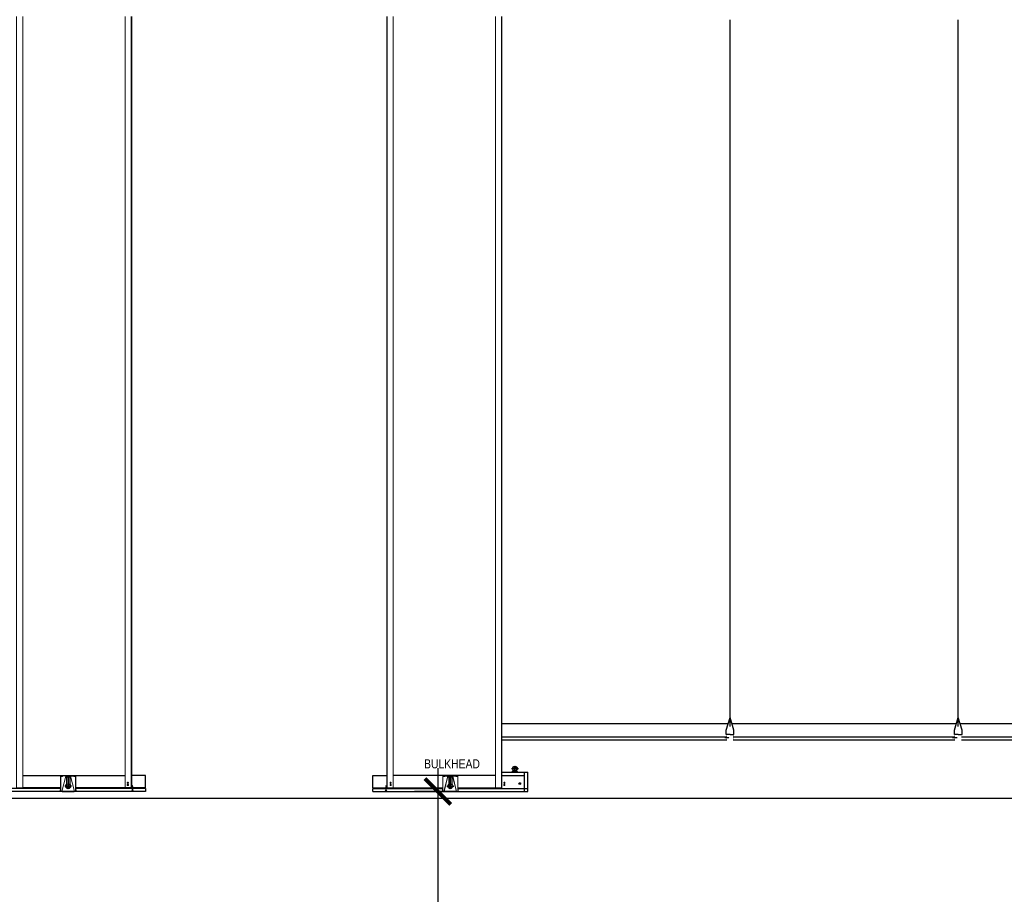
# Model space of a CAD drawing. Header units: millimetres. Extents: x -115474967 to 444143, y -74377 to 241828222.
# Tile 426 of 590: x 71288 to 75100, y -16415 to -13030. Entities that reach past the tile are written whole.
import ezdxf

# ---------------------------------------------------------------- set-up
doc = ezdxf.new("R2010")
doc.units = ezdxf.units.MM
doc.header["$MEASUREMENT"] = 0
doc.linetypes.add('HIDDEN2', pattern=[0.1875, 0.125, -0.0625])
for name, color, linetype in [('0-ELEV.1', 9, 'Continuous'), ('0-ELEV.25', 4, 'Continuous'), ('0-ELEV.35', 2, 'Continuous'), ('00-3 Elev 03', 9, 'Continuous'), ('CEIL-PLAN', 7, 'Continuous'), ('CEIL-SECT', 2, 'Continuous'), ('DIMS-20', 9, 'Continuous'), ('TEXT', 7, 'Continuous')]:
    doc.layers.add(name, color=color, linetype=linetype)
for name, color, linetype, lineweight in [('5 Dims', 8, 'Continuous', 15), ('LAYER_1', 5, 'Continuous', 18), ('Lines', 1, 'Continuous', 9), ('Susp Units 1', 6, 'Continuous', 18)]:
    doc.layers.add(name, color=color, linetype=linetype, lineweight=lineweight)
doc.styles.add('ARIAL', font='arial.ttf')
doc.styles.add('Arial Narrow_1', font='ARIALN.TTF', dxfattribs={"height": 35})
doc.dimstyles.new('Plans 1_100 SCALE', dxfattribs={"dimtxt": 175, "dimasz": 90, "dimexe": 90, "dimexo": 100, "dimgap": 60, "dimtad": 1, "dimdec": 0, "dimrnd": 5, "dimtxsty": 'ARIAL', "dimblk": 'ARCHTICK', "dimcen": 20, "dimdle": 90, "dimclrt": 2, "dimadec": 0, "dimazin": 0, "dimtfac": 1, "dimtdec": 0, "dimtix": 1, "dimtmove": 2, "dimatfit": 3, "dimfxl": 400, "dimfxlon": 1, "dimarcsym": 0})

# ---------------------------------------------------------------- blocks, each defined once
blk = doc.blocks.new('GSCS-008-SHADOW_PERIM_dwg_SCREW PLAN-27616327-3D-1-2')
at = {"layer": 'Susp Units 1', "flags": 128}
blk.add_lwpolyline([(1084, 957.4), (1084, 957.8), (1084.3, 958.2), (1084.6, 958.4), (1084.9, 958.6), (1085.3, 958.7), (1085.7, 958.7), (1086.1, 958.6), (1086.5, 958.4), (1086.7, 958.1), (1087, 957.7), (1087, 957.3), (1087, 956.9), (1086.9, 956.6), (1086.7, 956.2), (1086.4, 955.9), (1086.1, 955.7), (1085.7, 955.6), (1085.3, 955.6), (1084.9, 955.8), (1084.5, 956), (1084.2, 956.2), (1084, 956.6), (1083.9, 957)], close=True, dxfattribs=at)
for points in [[(1085.7, 958.2), (1085.3, 958.2), (1085.3, 957.4), (1084.5, 957.4), (1084.5, 957), (1085.3, 957), (1085.3, 956.2), (1085.7, 956.2)], [(1085.7, 956.2), (1085.7, 957), (1086.5, 957), (1086.5, 957.4), (1085.7, 957.4), (1085.7, 958.2)]]:
    blk.add_lwpolyline(points, dxfattribs=at)
blk = doc.blocks.new('GSCS-008-SHADOW_PERIM_dwg_SCREW-27616328-3D-1-2')
at = {"layer": 'LAYER_1', "color": 7}
for p, q in [((1142.5, 881.8), (1139.4, 882.7)), ((1142.5, 879.6), (1139.4, 880.5)), ((1142.5, 877.4), (1139.4, 878.4)), ((1142.4, 883.9), (1139.7, 884.8)), ((1142, 886.2), (1140, 886.8)), ((1141.6, 888.5), (1140.4, 888.9)), ((1142.5, 875.3), (1139.4, 876.2)), ((1142.5, 873.1), (1139.4, 874.1)), ((1142.5, 871), (1139.4, 871.9))]:
    blk.add_line(p, q, dxfattribs=at)
at = {"layer": 'LAYER_1', "color": 7, "flags": 128}
blk.add_lwpolyline([(1141.9, 872.4), (1141.9, 883.9), (1140.9, 889.6), (1140, 883.9), (1140, 872.4)], dxfattribs=at)
blk.add_lwpolyline([(1137.8, 868.4), (1144.1, 868.4), (1144.1, 868.1), (1137.8, 868.1)], close=True, dxfattribs=at)
at = {"layer": 'LAYER_1', "color": 7}
for centre, start_param, end_param in [((1136.3, 872.3), 3.556056, 4.735263), ((1145.5, 872.3), 1.547922, 2.727129)]:
    blk.add_ellipse(centre, major_axis=(0, 4.21), ratio=0.869565, start_param=start_param, end_param=end_param, dxfattribs=at)
blk = doc.blocks.new('A$C732A7C61')
at = {"color": 9, "linetype": 'HIDDEN2', "ltscale": 0.001}
blk.add_line((6.2, 9.8), (24.1, 9.8), dxfattribs=at)
at = {"const_width": 0.836}
for points in [[(15.2, 0.4), (0, 0.4)], [(40.2, 0.4), (55.4, 0.4)]]:
    blk.add_lwpolyline(points, dxfattribs=at)
blk.add_lwpolyline([(15.2, 0.4), (15.2, 19.3, -0.510499), (18, 21.3), (38.6, 21.3, -0.414214), (40.2, 19.7), (40.2, 0.4)], format="xyb", dxfattribs=at)
blk = doc.blocks.new('_ArchTick')
at = {"color": 0, "linetype": 'ByBlock', "const_width": 0.15}
blk.add_lwpolyline([(-0.5, -0.5), (0.5, 0.5)], dxfattribs=at)
blk = doc.blocks.new('*D1038')
at = {"layer": '5 Dims', "color": 0, "lineweight": -2, "transparency": 16777216}
for p, q in [((72906.7, -15927), (72906.7, -19107.5)), ((72954.2, -16017), (72816.7, -16017)), ((72954.2, -19017.5), (72816.7, -19017.5))]:
    blk.add_line(p, q, dxfattribs=at)
at = {"layer": 'Defpoints', "color": 0, "transparency": 16777216}
for p in [(73054.2, -16017), (72906.7, -19017.5), (73054.2, -19017.5)]:
    blk.add_point(p, dxfattribs=at)
at = {"layer": '5 Dims', "color": 0, "lineweight": -2, "transparency": 16777216, "xscale": 100, "yscale": 100, "zscale": 100}
for p, rotation in [((72906.7, -16017), 90), ((72906.7, -19017.5), 270)]:
    blk.add_blockref('_ArchTick', p, dxfattribs=dict(at, rotation=rotation))
at = {"layer": '5 Dims', "color": 2, "transparency": 16777216, "insert": (72757.3, -17517.3), "char_height": 175, "attachment_point": 5, "rotation": 90, "style": 'ARIAL'}
blk.add_mtext('3000', dxfattribs=at)

msp = doc.modelspace()

# ---------------------------------------------------------------- linework, layer by layer
at = {"lineweight": 18}
for p, q in [((71719.60097, -13017.47633, 707.57122), (71719.60097, -16002.24147, 62.47995)), ((72711.16075, -13017.44625, 242.63755), (72711.16075, -16002.24147, -402.46022)), ((73153.05514, -13017.44967, 908.80919), (73153.05514, -16002.25121, 263.71006))]:
    msp.add_line(p, q, dxfattribs=at)
at = {"lineweight": 18, "flags": 128}
for points, elevation in [([(71300.70659, -13017.47309), (71300.70659, -16002.25121), (71275.70659, -16002.25121), (71275.70659, -13017.4729)], 728.65023), ([(71696.60097, -13017.47615), (71696.60097, -16002.24147), (71721.60097, -16002.24147), (71721.60097, -13017.47634)], 62.47995), ([(72734.16075, -13017.44642), (72734.16075, -16002.24147), (72709.16075, -16002.24147), (72709.16075, -13017.44623)], -402.46022), ([(73130.05514, -13017.44949), (73130.05514, -16002.25121), (73155.05514, -16002.25121), (73155.05514, -13017.44968)], 263.71006)]:
    msp.add_lwpolyline(points, dxfattribs=dict(at, elevation=elevation))
at = {"layer": '0-ELEV.1'}
for p, q in [((73192.1344, -15928.33712, -263.71006), (73218.62664, -15928.33712, -263.71006)), ((73199.01058, -15928.33712, -263.71006), (73202.26058, -15925.08712, -263.71006)), ((73199.01058, -15940.07757, -263.71006), (73199.01058, -15928.33712, -263.71006)), ((73202.26058, -15925.08712, -263.71006), (73205.26058, -15925.08712, -263.71006)), ((73205.26058, -15940.07757, -263.71006), (73205.26058, -15919.08712, -263.71006)), ((73208.26058, -15925.08712, -263.71006), (73205.26058, -15925.08712, -263.71006)), ((73211.51058, -15928.33712, -263.71006), (73208.26058, -15925.08712, -263.71006)), ((73211.51058, -15940.07757, -263.71006), (73211.51058, -15928.33712, -263.71006)), ((71469.40511, -15961.02118), (71469.40511, -15996.92118)), ((71475.65511, -15958.02118), (71475.65511, -16006.17118)), ((71481.90511, -15961.02118), (71481.90511, -15996.92118)), ((72948.85662, -15961.02118, -464.94017), (72948.85662, -15996.92118, -464.94017)), ((72955.10662, -15958.02118, -464.94017), (72955.10662, -16006.17118, -464.94017)), ((72961.35662, -15961.02118, -464.94017), (72961.35662, -15996.92118, -464.94017)), ((72976.85662, -15957.52118, -464.94017), (72964.33996, -15957.52118, -464.94017)), ((73194.43125, -15942.07757), (73194.43125, -15940.07757)), ((73215.67637, -15942.07757), (73215.67637, -15940.07757)), ((71488.78129, -15996.92118), (71462.28905, -15996.92118)), ((71469.40511, -15996.92118), (71472.65511, -16000.17118)), ((71472.65511, -16000.17118), (71475.65511, -16000.17118)), ((71478.65511, -16000.17118), (71475.65511, -16000.17118)), ((71481.90511, -15996.92118), (71478.65511, -16000.17118)), ((72941.98044, -15996.92118, -464.94017), (72968.47268, -15996.92118, -464.94017)), ((72948.85662, -15996.92118, -464.94017), (72952.10662, -16000.17118, -464.94017)), ((72952.10662, -16000.17118, -464.94017), (72955.10662, -16000.17118, -464.94017)), ((72958.10662, -16000.17118, -464.94017), (72955.10662, -16000.17118, -464.94017)), ((72961.35662, -15996.92118, -464.94017), (72958.10662, -16000.17118, -464.94017)), ((71451.90511, -16017.02118), (71499.40511, -16017.02118)), ((71499.40511, -16017.52118), (71451.90511, -16017.52118)), ((72978.85662, -16017.02118, -464.94017), (72931.35662, -16017.02118, -464.94017)), ((72931.35662, -16017.52118, -464.94017), (72978.85662, -16017.52118, -464.94017))]:
    msp.add_line(p, q, dxfattribs=at)
for points in [[(73215.67637, -15940.07757), (73194.43125, -15940.07757)], [(73215.67637, -15942.07757), (73194.43125, -15942.07757)]]:
    msp.add_lwpolyline(points, dxfattribs=at)
for centre in [(73205.26058, -15928.33712, -263.71006), (71475.65511, -15996.92118), (72955.10662, -15996.92118, -464.94017)]:
    msp.add_circle(centre, 9.25, dxfattribs=at)
at = {"layer": '0-ELEV.25'}
msp.add_line((72991.35662, -16017.52118, -464.94017), (72991.35662, -16017.02118, -464.94017), dxfattribs=at)
at = {"layer": '0-ELEV.35', "color": 8, "elevation": 363.52996}
for points in [[(74038.41737, -15765.37959), (74038.41737, -13029.96129)], [(74921.77959, -15765.37959), (74921.77959, -13029.96129)]]:
    msp.add_lwpolyline(points, dxfattribs=at)
at = {"layer": '0-ELEV.35'}
for points, elevation in [([(73155.05514, -15805.02118), (74025.28997, -15805.02118)], 263.71006), ([(73155.05514, -15817.52118), (74025.28997, -15817.52118)], 263.71006), ([(74050.28936, -15805.02118), (74908.6522, -15805.02118)], 263.71006), ([(74050.28936, -15817.52118), (74908.6522, -15817.52118)], 263.71006), ([(74933.65159, -15805.02118), (75792.01443, -15805.02118)], 263.71006), ([(74933.65159, -15817.52118), (75792.01443, -15817.52118)], 263.71006), ([(73155.0553, -15955.02687), (73242.01384, -15955.02687)], 162.29985), ([(73242.01384, -16017.52118), (73242.01384, -15942.07757)], 263.71006), ([(73255.01384, -16017.52118), (73255.01384, -15942.07757)], 263.71006), ([(71445.40511, -16005.24147), (71175.70925, -16005.24147)], 62.47995), ([(71775.60097, -16005.24147), (71504.90511, -16005.24147)], 62.47995), ([(71775.70925, -16017.52118), (71775.70925, -16005.24147)], 464.94017), ([(72655.16075, -16005.24147), (72924.85662, -16005.24147)], -402.46022), ([(72985.35662, -16005.24147), (73255.05248, -16005.24147)], -402.46022), ([(72655.16075, -16017.52118), (73255.05248, -16017.52118)], -464.94017)]:
    msp.add_lwpolyline(points, dxfattribs=dict(at, elevation=elevation))
for points in [[(73155.05514, -15942.07757), (73255.05248, -15942.07757)], [(72655.05248, -16017.52118), (72655.05248, -16005.24147)], [(71775.60097, -16017.52118), (71175.70925, -16017.52118)]]:
    msp.add_lwpolyline(points, dxfattribs=at)
at = {"layer": '00-3 Elev 03'}
msp.add_line((67774.17371, -16042.52108), (78107.22574, -16042.52108), dxfattribs=at)
at = {"layer": 'CEIL-PLAN'}
for points, elevation in [([(74031.01663, -15754.80658), (73155.05514, -15754.80658)], 363.52996), ([(74914.37886, -15754.80658), (74045.8181, -15754.80658)], 363.52996), ([(75797.74109, -15754.80658), (74929.18033, -15754.80658)], 363.52996), ([(71300.70659, -15955.02687), (71696.60097, -15955.02687)], 162.29985), ([(71775.60097, -15955.02687), (71721.59566, -15955.02687)], 162.29985), ([(71775.60097, -16002.24147), (71775.60097, -15955.02687)], 263.71006), ([(72655.16075, -15955.02687), (72709.16607, -15955.02687)], -302.64032), ([(72655.16075, -16002.24147), (72655.16075, -15955.02687)], -201.23011), ([(73130.05514, -15955.02687), (72734.16075, -15955.02687)], -302.64032), ([(71446.40511, -16002.24147), (71300.70659, -16002.24147)], 62.47995), ([(71775.60097, -16002.24147), (71504.90511, -16002.24147)], 62.47995), ([(72655.16075, -16002.24147), (72925.85662, -16002.24147)], -402.46022), ([(72984.35662, -16002.24147), (73130.05514, -16002.24147)], -402.46022)]:
    msp.add_lwpolyline(points, dxfattribs=dict(at, elevation=elevation))
at = {"layer": 'CEIL-SECT', "color": 8}
for p, q in [((74023.60063, -15779.4927, 363.52996), (74038.41737, -15730.17127, 564.76007)), ((74023.60063, -15779.4927, 363.52996), (74038.41737, -15730.17127, 564.76007)), ((74023.60063, -15779.4927, 363.52996), (74038.41737, -15730.17127, 564.76007)), ((74023.60063, -15779.4927, 363.52996), (74038.41737, -15730.17127, 564.76007)), ((74053.2341, -15779.4927, 363.52996), (74038.41737, -15730.17127, 564.76007)), ((74053.2341, -15779.4927, 363.52996), (74038.41737, -15730.17127, 564.76007)), ((74053.2341, -15779.4927, 363.52996), (74038.41737, -15730.17127, 564.76007)), ((74053.2341, -15779.4927, 363.52996), (74038.41737, -15730.17127, 564.76007)), ((74906.96286, -15779.4927, 363.52996), (74921.77959, -15730.17127, 564.76007)), ((74906.96286, -15779.4927, 363.52996), (74921.77959, -15730.17127, 564.76007)), ((74906.96286, -15779.4927, 363.52996), (74921.77959, -15730.17127, 564.76007)), ((74906.96286, -15779.4927, 363.52996), (74921.77959, -15730.17127, 564.76007)), ((74936.59633, -15779.4927, 363.52996), (74921.77959, -15730.17127, 564.76007)), ((74936.59633, -15779.4927, 363.52996), (74921.77959, -15730.17127, 564.76007)), ((74936.59633, -15779.4927, 363.52996), (74921.77959, -15730.17127, 564.76007)), ((74936.59633, -15779.4927, 363.52996), (74921.77959, -15730.17127, 564.76007)), ((74023.60063, -15796.62982, 363.52996), (74023.60063, -15779.4927, 363.52996)), ((74023.60063, -15796.62982, 363.52996), (74023.60063, -15779.4927, 363.52996)), ((74023.60063, -15796.62982, 363.52996), (74023.60063, -15779.4927, 363.52996)), ((74023.60063, -15796.62982, 363.52996), (74023.60063, -15779.4927, 363.52996)), ((74053.2341, -15796.62982, 363.52996), (74053.2341, -15779.4927, 363.52996)), ((74053.2341, -15796.62982, 363.52996), (74053.2341, -15779.4927, 363.52996)), ((74053.2341, -15796.62982, 363.52996), (74053.2341, -15779.4927, 363.52996)), ((74053.2341, -15796.62982, 363.52996), (74053.2341, -15779.4927, 363.52996)), ((74906.96286, -15796.62982, 363.52996), (74906.96286, -15779.4927, 363.52996)), ((74906.96286, -15796.62982, 363.52996), (74906.96286, -15779.4927, 363.52996)), ((74906.96286, -15796.62982, 363.52996), (74906.96286, -15779.4927, 363.52996)), ((74906.96286, -15796.62982, 363.52996), (74906.96286, -15779.4927, 363.52996)), ((74936.59633, -15796.62982, 363.52996), (74936.59633, -15779.4927, 363.52996)), ((74936.59633, -15796.62982, 363.52996), (74936.59633, -15779.4927, 363.52996)), ((74936.59633, -15796.62982, 363.52996), (74936.59633, -15779.4927, 363.52996)), ((74936.59633, -15796.62982, 363.52996), (74936.59633, -15779.4927, 363.52996)), ((74038.41737, -15796.62982, 363.52996), (74023.60063, -15796.62982, 363.52996)), ((74038.41737, -15796.62982, 363.52996), (74053.2341, -15796.62982, 363.52996)), ((74921.77959, -15796.62982, 363.52996), (74906.96286, -15796.62982, 363.52996)), ((74921.77959, -15796.62982, 363.52996), (74936.59633, -15796.62982, 363.52996))]:
    msp.add_line(p, q, dxfattribs=at)
at = {"layer": 'DIMS-20'}
msp.add_circle((73224.01384, -15986.52118, 263.71006), 3.40847, dxfattribs=at)
msp.add_circle((73224.01384, -15986.52118, 263.71006), 3.40847, dxfattribs=at)
at = {"layer": 'Lines'}
for p, q in [((71446.40511, -15957.52118), (71453.90511, -15957.52118)), ((71446.40511, -16017.02118), (71446.40511, -15957.52118)), ((71446.90511, -15958.02118), (71453.40511, -15958.02118)), ((71446.90511, -16016.42118), (71446.90511, -15958.02118)), ((71449.40511, -15958.57118), (71449.40511, -15958.07118)), ((71449.40511, -15958.07118), (71453.40511, -15958.07118)), ((71449.40511, -15958.57118), (71453.90511, -15958.57118)), ((71451.11644, -16016.42118), (71466.42177, -15957.52118)), ((71451.37913, -16017.02118), (71466.71045, -15958.02118)), ((71453.40511, -15958.07118), (71453.40511, -15958.02118)), ((71453.90511, -15958.57118), (71453.90511, -15957.52118)), ((71484.88845, -15957.52118), (71466.42177, -15957.52118)), ((71484.59978, -15958.02118), (71466.71045, -15958.02118)), ((71466.90511, -15961.02118), (71466.90511, -15958.02118)), ((71466.90511, -15961.02118), (71484.40511, -15961.02118)), ((71484.40511, -15961.02118), (71484.40511, -15958.02118)), ((71499.9311, -16017.02118), (71484.59978, -15958.02118)), ((71497.40511, -15957.52118), (71484.88845, -15957.52118)), ((71500.19379, -16016.42118), (71484.88845, -15957.52118)), ((71497.40511, -15958.57118), (71497.40511, -15957.52118)), ((71504.90511, -15957.52118), (71497.40511, -15957.52118)), ((71501.90511, -15958.57118), (71497.40511, -15958.57118)), ((71497.90511, -15958.07118), (71497.90511, -15958.02118)), ((71504.40511, -15958.02118), (71497.90511, -15958.02118)), ((71501.90511, -15958.07118), (71497.90511, -15958.07118)), ((71501.90511, -15958.57118), (71501.90511, -15958.07118)), ((71504.40511, -16016.42118), (71504.40511, -15958.02118)), ((71504.90511, -16017.02118), (71504.90511, -15957.52118)), ((72925.85662, -15957.52118, -464.94017), (72933.35662, -15957.52118, -464.94017)), ((72925.85662, -16017.02118, -464.94017), (72925.85662, -15957.52118, -464.94017)), ((72926.35662, -15958.02118, -464.94017), (72932.85662, -15958.02118, -464.94017)), ((72926.35662, -16016.42118, -464.94017), (72926.35662, -15958.02118, -464.94017)), ((72928.85662, -15958.57118, -464.94017), (72928.85662, -15958.07118, -464.94017)), ((72928.85662, -15958.07118, -464.94017), (72932.85662, -15958.07118, -464.94017)), ((72928.85662, -15958.57118, -464.94017), (72933.35662, -15958.57118, -464.94017)), ((72930.56794, -16016.42118, -464.94017), (72945.87328, -15957.52118, -464.94017)), ((72930.83063, -16017.02118, -464.94017), (72946.16195, -15958.02118, -464.94017)), ((72932.85662, -15958.07118, -464.94017), (72932.85662, -15958.02118, -464.94017)), ((72933.35662, -15958.57118, -464.94017), (72933.35662, -15957.52118, -464.94017)), ((72933.35662, -15957.52118, -464.94017), (72945.87328, -15957.52118, -464.94017)), ((72945.87328, -15957.52118, -464.94017), (72964.33996, -15957.52118, -464.94017)), ((72946.16195, -15958.02118, -464.94017), (72964.05128, -15958.02118, -464.94017)), ((72946.35662, -15961.02118, -464.94017), (72946.35662, -15958.02118, -464.94017)), ((72963.85662, -15961.02118, -464.94017), (72946.35662, -15961.02118, -464.94017)), ((72963.85662, -15961.02118, -464.94017), (72963.85662, -15958.02118, -464.94017)), ((72979.3826, -16017.02118, -464.94017), (72964.05128, -15958.02118, -464.94017)), ((72979.64529, -16016.42118, -464.94017), (72964.33996, -15957.52118, -464.94017)), ((72976.85662, -15958.57118, -464.94017), (72976.85662, -15957.52118, -464.94017)), ((72984.35662, -15957.52118, -464.94017), (72976.85662, -15957.52118, -464.94017)), ((72981.35662, -15958.57118, -464.94017), (72976.85662, -15958.57118, -464.94017)), ((72977.35662, -15958.07118, -464.94017), (72977.35662, -15958.02118, -464.94017)), ((72983.85662, -15958.02118, -464.94017), (72977.35662, -15958.02118, -464.94017)), ((72981.35662, -15958.07118, -464.94017), (72977.35662, -15958.07118, -464.94017)), ((72981.35662, -15958.57118, -464.94017), (72981.35662, -15958.07118, -464.94017)), ((72983.85662, -16016.42118, -464.94017), (72983.85662, -15958.02118, -464.94017)), ((72984.35662, -16017.02118, -464.94017), (72984.35662, -15957.52118, -464.94017)), ((71445.90511, -16005.02118), (71445.40511, -16005.02118)), ((71445.40511, -16017.02118), (71445.40511, -16005.02118)), ((71445.90511, -16017.02118), (71445.90511, -16005.02118)), ((71505.90511, -16005.02118), (71505.40511, -16005.02118)), ((71505.40511, -16017.02118), (71505.40511, -16005.02118)), ((71505.90511, -16017.02118), (71505.90511, -16005.02118)), ((72924.85662, -16005.02118, -464.94017), (72925.35662, -16005.02118, -464.94017)), ((72924.85662, -16017.02118, -464.94017), (72924.85662, -16005.02118, -464.94017)), ((72925.35662, -16017.02118, -464.94017), (72925.35662, -16005.02118, -464.94017)), ((72984.85662, -16005.02118, -464.94017), (72985.35662, -16005.02118, -464.94017)), ((72984.85662, -16017.02118, -464.94017), (72984.85662, -16005.02118, -464.94017)), ((72985.35662, -16017.02118, -464.94017), (72985.35662, -16005.02118, -464.94017)), ((71439.40511, -16017.02118), (71445.40511, -16017.02118)), ((71451.90511, -16017.52118), (71439.40511, -16017.52118)), ((71445.15511, -16017.02118), (71445.15511, -16011.02118)), ((71451.90511, -16017.02118), (71445.90511, -16017.02118)), ((71451.11644, -16016.42118), (71446.90511, -16016.42118)), ((71451.90511, -16017.52118), (71451.90511, -16017.02118)), ((71499.40511, -16017.52118), (71499.40511, -16017.02118)), ((71499.40511, -16017.02118), (71505.40511, -16017.02118)), ((71511.90511, -16017.52118), (71499.40511, -16017.52118)), ((71500.19379, -16016.42118), (71504.40511, -16016.42118)), ((71511.90511, -16017.02118), (71505.90511, -16017.02118)), ((71506.15511, -16017.02118), (71506.15511, -16011.02118)), ((71511.90511, -16017.52118), (71511.90511, -16017.02118)), ((72918.85662, -16017.02118, -464.94017), (72924.85662, -16017.02118, -464.94017)), ((72918.85662, -16017.52118, -464.94017), (72918.85662, -16017.02118, -464.94017)), ((72918.85662, -16017.52118, -464.94017), (72931.35662, -16017.52118, -464.94017)), ((72924.60662, -16017.02118, -464.94017), (72924.60662, -16011.02118, -464.94017)), ((72931.35662, -16017.02118, -464.94017), (72925.35662, -16017.02118, -464.94017)), ((72930.56794, -16016.42118, -464.94017), (72926.35662, -16016.42118, -464.94017)), ((72931.35662, -16017.52118, -464.94017), (72931.35662, -16017.02118, -464.94017)), ((72978.85662, -16017.02118, -464.94017), (72984.85662, -16017.02118, -464.94017)), ((72978.85662, -16017.52118, -464.94017), (72978.85662, -16017.02118, -464.94017)), ((72978.85662, -16017.52118, -464.94017), (72991.35662, -16017.52118, -464.94017)), ((72979.64529, -16016.42118, -464.94017), (72983.85662, -16016.42118, -464.94017)), ((72991.35662, -16017.02118, -464.94017), (72985.35662, -16017.02118, -464.94017)), ((72985.60662, -16017.02118, -464.94017), (72985.60662, -16011.02118, -464.94017))]:
    msp.add_line(p, q, dxfattribs=at)

# ---------------------------------------------------------------- block references
at = {"yscale": 1.5, "zscale": 1.5}
for p, xscale in [((70078.61269, -17419.17184, 62.47995), 1.5), ((70078.61269, -17427.47744, 62.47995), 1.5), ((74352.14904, -17419.17184, -402.46022), -1.5), ((74352.14904, -17427.47744, -402.46022), -1.5), ((71536.25485, -17419.18157, -201.23011), 1.5), ((71536.25485, -17427.48718, -201.23011), 1.5)]:
    msp.add_blockref('GSCS-008-SHADOW_PERIM_dwg_SCREW PLAN-27616327-3D-1-2', p, dxfattribs=dict(at, xscale=xscale))
msp.add_blockref('GSCS-008-SHADOW_PERIM_dwg_SCREW-27616328-3D-1-2', (70583.60455, -16882.98156, 62.47995))
at = {"xscale": -1}
msp.add_blockref('GSCS-008-SHADOW_PERIM_dwg_SCREW-27616328-3D-1-2', (73847.15718, -16882.98156, -402.46022), dxfattribs=at)
at = {"layer": 'CEIL-SECT'}
for p in [(74010.10355, -15817.9392, 363.52996), (74893.46577, -15817.9392, 363.52996)]:
    msp.add_blockref('A$C732A7C61', p, dxfattribs=at)

# ---------------------------------------------------------------- texts
at = {"layer": 'TEXT', "color": 7, "insert": (72853.67616, -15892.39169, -201.23011), "char_height": 35, "width": 271.7720625, "attachment_point": 1, "style": 'Arial Narrow_1'}
msp.add_mtext('BULKHEAD ', dxfattribs=at)

# ---------------------------------------------------------------- dimensions: what is measured, and where the dimension line sits
at = {"layer": '5 Dims'}
dim = msp.add_linear_dim(base=(72906.74274, -19017.5211), p1=(73054.17707, -16017.02118), p2=(73054.17707, -19017.5211), angle=90, dimstyle='Plans 1_100 SCALE', override={"dimasz": 100}, dxfattribs=at)
dim.commit()
dim.dimension.update_dxf_attribs({"geometry": '*D1038', "text_midpoint": (72757.33278, -17517.27114)})

doc.saveas('drawing.dxf')
